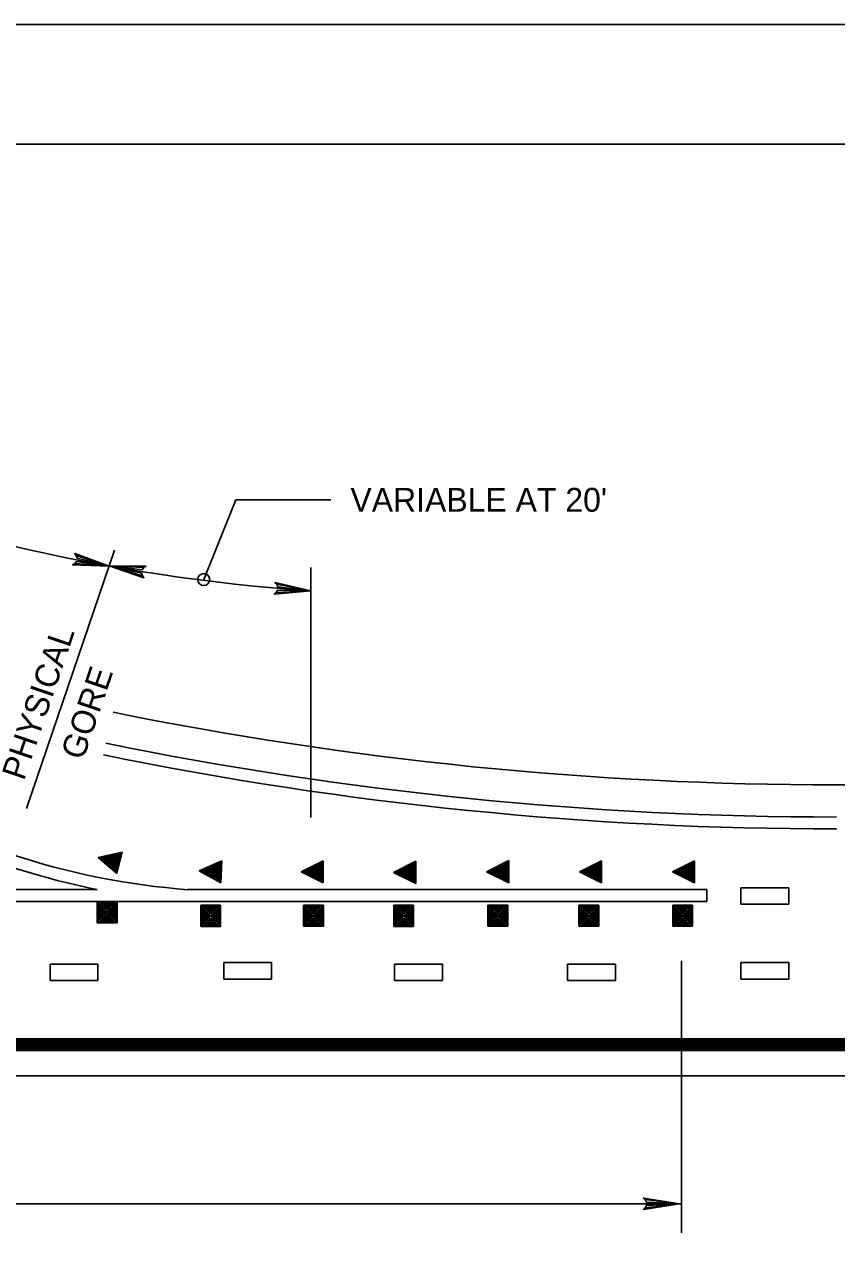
# Model space of a CAD drawing. Extents: x 639362 to 641108, y 298458 to 299646.
# Drawn here: x 639652.3 to 639754.2, y 299491.1 to 299645.6 of the extents above; entities that cross this region are included whole.
import ezdxf

# ---------------------------------------------------------------- set-up
doc = ezdxf.new("R2010")
doc.units = 0
for name, color, linetype in [('1', 7, 'Continuous'), ('2', 7, 'Continuous'), ('PLT-BNDY', 7, 'Continuous')]:
    doc.layers.add(name, color=color, linetype=linetype)

msp = doc.modelspace()

# ---------------------------------------------------------------- linework, layer by layer
at = {"layer": '1'}
msp.add_line((639402.31, 299630.63), (640188.31, 299630.63), dxfattribs=at)
at = {"layer": '2'}
for p, q in [((639678.76, 299585.99), (639674.74, 299576)), ((639678.76, 299585.99), (639690.69, 299585.99)), ((639663.56, 299579.69), (639652.5, 299547.26)), ((639688.17, 299546.13), (639688.17, 299577.52)), ((639813.29, 299550.23), (639754.09, 299550.23)), ((639661.49, 299541.11), (639664.52, 299541.78)), ((639663.85, 299539.09), (639661.49, 299541.11)), ((639661.71, 299541.06), (639664.39, 299541.65)), ((639663.79, 299539.27), (639661.71, 299541.06)), ((639661.93, 299541), (639664.25, 299541.52)), ((639662.14, 299540.95), (639664.12, 299541.39)), ((639662.35, 299540.9), (639663.98, 299541.26)), ((639662.56, 299540.84), (639663.85, 299541.13)), ((639663.85, 299541.13), (639663.56, 299539.99)), ((639663.98, 299541.26), (639663.62, 299539.81)), ((639664.12, 299541.39), (639663.68, 299539.63)), ((639664.25, 299541.52), (639663.73, 299539.45)), ((639664.39, 299541.65), (639663.79, 299539.27)), ((639664.52, 299541.78), (639663.85, 299539.09)), ((639663.73, 299539.45), (639661.93, 299541)), ((639663.68, 299539.63), (639662.14, 299540.95)), ((639663.62, 299539.81), (639662.35, 299540.9)), ((639663.56, 299539.99), (639662.56, 299540.84)), ((639662.78, 299540.79), (639663.71, 299541)), ((639663.51, 299540.17), (639662.78, 299540.79)), ((639663, 299540.73), (639663.57, 299540.87)), ((639663.45, 299540.35), (639663, 299540.73)), ((639663.21, 299540.68), (639663.44, 299540.73)), ((639663.39, 299540.52), (639663.21, 299540.68)), ((639663.44, 299540.73), (639663.39, 299540.52)), ((639663.57, 299540.87), (639663.45, 299540.35)), ((639663.71, 299541), (639663.51, 299540.17)), ((639674.18, 299539.45), (639677.02, 299540.69)), ((639674.4, 299539.44), (639676.91, 299540.54)), ((639674.62, 299539.43), (639676.81, 299540.38)), ((639674.84, 299539.42), (639676.71, 299540.23)), ((639675.06, 299539.41), (639676.59, 299540.07)), ((639675.28, 299539.39), (639676.48, 299539.92)), ((639675.5, 299539.38), (639676.37, 299539.77)), ((639675.72, 299539.37), (639676.27, 299539.61)), ((639676.27, 299539.61), (639676.24, 299539.07)), ((639676.37, 299539.77), (639676.33, 299538.91)), ((639676.48, 299539.92), (639676.42, 299538.75)), ((639676.59, 299540.07), (639676.51, 299538.58)), ((639676.71, 299540.23), (639676.61, 299538.42)), ((639676.81, 299540.38), (639676.69, 299538.25)), ((639676.91, 299540.54), (639676.78, 299538.09)), ((639677.02, 299540.69), (639676.88, 299537.92)), ((639686.97, 299539.32), (639689.74, 299540.7)), ((639687.19, 299539.32), (639689.65, 299540.54)), ((639687.41, 299539.32), (639689.54, 299540.38)), ((639687.63, 299539.32), (639689.44, 299540.23)), ((639687.85, 299539.32), (639689.35, 299540.06)), ((639688.07, 299539.32), (639689.25, 299539.91)), ((639688.3, 299539.32), (639689.15, 299539.74)), ((639688.52, 299539.32), (639689.05, 299539.58)), ((639689.05, 299539.58), (639689.05, 299539.05)), ((639689.15, 299539.74), (639689.15, 299538.89)), ((639689.25, 299539.91), (639689.25, 299538.73)), ((639689.35, 299540.06), (639689.35, 299538.57)), ((639689.44, 299540.23), (639689.45, 299538.41)), ((639689.54, 299540.38), (639689.55, 299538.25)), ((639689.65, 299540.54), (639689.65, 299538.09)), ((639689.74, 299540.7), (639689.74, 299537.93)), ((639701.35, 299540.64), (639698.58, 299539.25)), ((639701.25, 299540.48), (639698.8, 299539.25)), ((639701.15, 299540.32), (639699.02, 299539.25)), ((639701.05, 299540.16), (639699.24, 299539.25)), ((639700.95, 299540), (639699.46, 299539.25)), ((639700.85, 299539.84), (639699.68, 299539.25)), ((639700.76, 299539.68), (639699.9, 299539.25)), ((639700.65, 299539.52), (639700.13, 299539.25)), ((639700.66, 299538.98), (639700.65, 299539.52)), ((639700.76, 299538.82), (639700.76, 299539.68)), ((639700.86, 299538.66), (639700.85, 299539.84)), ((639700.96, 299538.51), (639700.95, 299540)), ((639701.05, 299538.34), (639701.05, 299540.16)), ((639701.15, 299538.18), (639701.15, 299540.32)), ((639701.25, 299538.02), (639701.25, 299540.48)), ((639701.35, 299537.86), (639701.35, 299540.64)), ((639710.26, 299539.34), (639713.03, 299540.73)), ((639710.48, 299539.34), (639712.93, 299540.57)), ((639710.7, 299539.34), (639712.83, 299540.41)), ((639710.92, 299539.34), (639712.73, 299540.25)), ((639711.14, 299539.34), (639712.64, 299540.09)), ((639711.36, 299539.34), (639712.54, 299539.93)), ((639711.58, 299539.34), (639712.44, 299539.77)), ((639711.81, 299539.34), (639712.34, 299539.61)), ((639712.34, 299539.61), (639712.33, 299539.07)), ((639712.44, 299539.77), (639712.44, 299538.91)), ((639712.54, 299539.93), (639712.54, 299538.75)), ((639712.64, 299540.09), (639712.63, 299538.59)), ((639712.73, 299540.25), (639712.74, 299538.43)), ((639712.83, 299540.41), (639712.83, 299538.27)), ((639712.93, 299540.57), (639712.93, 299538.11)), ((639713.03, 299540.73), (639713.03, 299537.95)), ((639724.67, 299540.7), (639721.9, 299539.31)), ((639724.58, 299540.54), (639722.12, 299539.31)), ((639724.48, 299540.38), (639722.34, 299539.31)), ((639724.38, 299540.22), (639722.56, 299539.31)), ((639724.28, 299540.06), (639722.79, 299539.31)), ((639724.18, 299539.9), (639723.01, 299539.31)), ((639724.08, 299539.74), (639723.23, 299539.31)), ((639723.98, 299539.58), (639723.45, 299539.31)), ((639723.98, 299539.04), (639723.98, 299539.58)), ((639724.08, 299538.88), (639724.08, 299539.74)), ((639724.18, 299538.72), (639724.18, 299539.9)), ((639724.28, 299538.57), (639724.28, 299540.06)), ((639724.38, 299538.4), (639724.38, 299540.22)), ((639724.48, 299538.24), (639724.48, 299540.38)), ((639724.58, 299538.08), (639724.58, 299540.54)), ((639724.68, 299537.92), (639724.67, 299540.7)), ((639733.58, 299539.32), (639736.36, 299540.71)), ((639733.8, 299539.33), (639736.26, 299540.55)), ((639734.03, 299539.32), (639736.16, 299540.39)), ((639734.25, 299539.33), (639736.06, 299540.23)), ((639734.47, 299539.33), (639735.96, 299540.07)), ((639734.69, 299539.32), (639735.86, 299539.91)), ((639734.91, 299539.33), (639735.77, 299539.75)), ((639735.13, 299539.32), (639735.66, 299539.59)), ((639735.66, 299539.59), (639735.66, 299539.06)), ((639735.77, 299539.75), (639735.76, 299538.9)), ((639735.86, 299539.91), (639735.86, 299538.74)), ((639735.96, 299540.07), (639735.96, 299538.58)), ((639736.06, 299540.23), (639736.06, 299538.42)), ((639736.16, 299540.39), (639736.16, 299538.26)), ((639736.26, 299540.55), (639736.26, 299538.1)), ((639736.36, 299540.71), (639736.36, 299537.94)), ((639676.88, 299537.92), (639674.18, 299539.45)), ((639676.78, 299538.09), (639674.4, 299539.44)), ((639676.69, 299538.25), (639674.62, 299539.43)), ((639676.61, 299538.42), (639674.84, 299539.42)), ((639676.51, 299538.58), (639675.06, 299539.41)), ((639676.42, 299538.75), (639675.28, 299539.39)), ((639676.33, 299538.91), (639675.5, 299539.38)), ((639676.24, 299539.07), (639675.72, 299539.37)), ((639675.95, 299539.36), (639676.16, 299539.45)), ((639676.15, 299539.24), (639675.95, 299539.36)), ((639676.16, 299539.45), (639676.15, 299539.24)), ((639689.74, 299537.93), (639686.97, 299539.32)), ((639689.65, 299538.09), (639687.19, 299539.32)), ((639689.55, 299538.25), (639687.41, 299539.32)), ((639689.45, 299538.41), (639687.63, 299539.32)), ((639689.35, 299538.57), (639687.85, 299539.32)), ((639689.25, 299538.73), (639688.07, 299539.32)), ((639689.15, 299538.89), (639688.3, 299539.32)), ((639689.05, 299539.05), (639688.52, 299539.32)), ((639688.74, 299539.32), (639688.95, 299539.42)), ((639688.95, 299539.21), (639688.74, 299539.32)), ((639688.95, 299539.42), (639688.95, 299539.21)), ((639698.58, 299539.25), (639701.35, 299537.86)), ((639698.8, 299539.25), (639701.25, 299538.02)), ((639699.02, 299539.25), (639701.15, 299538.18)), ((639699.24, 299539.25), (639701.05, 299538.34)), ((639699.46, 299539.25), (639700.96, 299538.51)), ((639699.68, 299539.25), (639700.86, 299538.66)), ((639699.9, 299539.25), (639700.76, 299538.82)), ((639700.13, 299539.25), (639700.66, 299538.98)), ((639700.56, 299539.36), (639700.35, 299539.25)), ((639700.35, 299539.25), (639700.56, 299539.15)), ((639700.56, 299539.15), (639700.56, 299539.36)), ((639713.03, 299537.95), (639710.26, 299539.34)), ((639712.93, 299538.11), (639710.48, 299539.34)), ((639712.83, 299538.27), (639710.7, 299539.34)), ((639712.74, 299538.43), (639710.92, 299539.34)), ((639712.63, 299538.59), (639711.14, 299539.34)), ((639712.54, 299538.75), (639711.36, 299539.34)), ((639712.44, 299538.91), (639711.58, 299539.34)), ((639712.33, 299539.07), (639711.81, 299539.34)), ((639712.03, 299539.34), (639712.24, 299539.45)), ((639712.24, 299539.23), (639712.03, 299539.34)), ((639712.24, 299539.45), (639712.24, 299539.23)), ((639721.9, 299539.31), (639724.68, 299537.92)), ((639722.12, 299539.31), (639724.58, 299538.08)), ((639722.34, 299539.31), (639724.48, 299538.24)), ((639722.56, 299539.31), (639724.38, 299538.4)), ((639722.79, 299539.31), (639724.28, 299538.57)), ((639723.01, 299539.31), (639724.18, 299538.72)), ((639723.23, 299539.31), (639724.08, 299538.88)), ((639723.45, 299539.31), (639723.98, 299539.04)), ((639723.88, 299539.42), (639723.67, 299539.31)), ((639723.67, 299539.31), (639723.88, 299539.21)), ((639723.88, 299539.21), (639723.88, 299539.42)), ((639736.36, 299537.94), (639733.58, 299539.32)), ((639736.26, 299538.1), (639733.8, 299539.33)), ((639736.16, 299538.26), (639734.03, 299539.32)), ((639736.06, 299538.42), (639734.25, 299539.33)), ((639735.96, 299538.58), (639734.47, 299539.33)), ((639735.86, 299538.74), (639734.69, 299539.32)), ((639735.76, 299538.9), (639734.91, 299539.33)), ((639735.66, 299539.06), (639735.13, 299539.32)), ((639735.35, 299539.32), (639735.57, 299539.43)), ((639735.57, 299539.21), (639735.35, 299539.32)), ((639735.57, 299539.43), (639735.57, 299539.21)), ((639512.29, 299537.09), (639661.38, 299537.09)), ((639672.69, 299537.09), (639737.89, 299537.09)), ((639737.89, 299537.09), (639737.89, 299535.59)), ((639742.17, 299535.25), (639742.17, 299537.32)), ((639742.18, 299537.32), (639748.19, 299537.32)), ((639748.19, 299537.32), (639748.19, 299535.25)), ((639512.29, 299535.59), (639737.89, 299535.59)), ((639661.36, 299535.58), (639663.86, 299535.58)), ((639661.36, 299532.92), (639661.36, 299535.58)), ((639661.55, 299535.44), (639663.68, 299535.44)), ((639661.55, 299533.05), (639661.55, 299535.44)), ((639661.73, 299535.27), (639663.5, 299535.27)), ((639661.73, 299533.23), (639661.73, 299535.27)), ((639661.9, 299535.09), (639663.32, 299535.09)), ((639661.9, 299533.41), (639661.9, 299535.09)), ((639662.08, 299534.91), (639663.15, 299534.91)), ((639662.08, 299533.58), (639662.08, 299534.91)), ((639663.15, 299534.91), (639663.15, 299533.58)), ((639663.32, 299535.09), (639663.32, 299533.41)), ((639663.5, 299535.27), (639663.5, 299533.23)), ((639663.68, 299535.44), (639663.68, 299533.05)), ((639663.86, 299535.58), (639663.86, 299532.92)), ((639674.36, 299535.12), (639676.86, 299535.12)), ((639674.36, 299532.47), (639674.36, 299535.12)), ((639674.55, 299534.99), (639676.68, 299534.99)), ((639674.55, 299532.59), (639674.55, 299534.99)), ((639676.68, 299534.99), (639676.68, 299532.59)), ((639676.86, 299535.12), (639676.86, 299532.47)), ((639687.26, 299535.15), (639689.76, 299535.15)), ((639687.26, 299532.5), (639687.26, 299535.15)), ((639687.44, 299535.02), (639689.57, 299535.02)), ((639687.44, 299532.62), (639687.44, 299535.02)), ((639689.57, 299535.02), (639689.57, 299532.62)), ((639689.76, 299535.15), (639689.76, 299532.5)), ((639698.59, 299535.12), (639701.08, 299535.12)), ((639698.59, 299532.47), (639698.59, 299535.12)), ((639698.77, 299534.99), (639700.9, 299534.99)), ((639698.77, 299532.59), (639698.77, 299534.99)), ((639700.9, 299534.99), (639700.9, 299532.59)), ((639701.08, 299535.12), (639701.08, 299532.47)), ((639710.41, 299535.15), (639712.91, 299535.15)), ((639710.41, 299532.5), (639710.41, 299535.15)), ((639710.6, 299535.02), (639712.73, 299535.02)), ((639710.6, 299532.62), (639710.6, 299535.02)), ((639712.73, 299535.02), (639712.73, 299532.62)), ((639712.91, 299535.15), (639712.91, 299532.5)), ((639721.83, 299535.14), (639724.33, 299535.14)), ((639721.83, 299532.49), (639721.83, 299535.14)), ((639722.01, 299535.01), (639724.14, 299535.01)), ((639722.01, 299532.61), (639722.01, 299535.01)), ((639724.14, 299535.01), (639724.14, 299532.61)), ((639724.33, 299535.14), (639724.33, 299532.49)), ((639733.62, 299535.15), (639736.12, 299535.15)), ((639733.62, 299532.5), (639733.62, 299535.15)), ((639733.81, 299535.02), (639735.93, 299535.02)), ((639733.81, 299532.62), (639733.81, 299535.02)), ((639735.93, 299535.02), (639735.93, 299532.62)), ((639736.12, 299535.15), (639736.12, 299532.5)), ((639748.19, 299535.25), (639742.18, 299535.25)), ((639663.32, 299533.41), (639661.9, 299533.41)), ((639663.15, 299533.58), (639662.08, 299533.58)), ((639662.26, 299533.76), (639662.26, 299534.74)), ((639662.26, 299534.74), (639662.97, 299534.74)), ((639662.97, 299533.76), (639662.26, 299533.76)), ((639662.44, 299534.56), (639662.79, 299534.56)), ((639662.44, 299533.94), (639662.44, 299534.56)), ((639662.79, 299533.94), (639662.44, 299533.94)), ((639662.61, 299534.38), (639662.61, 299534.11)), ((639662.79, 299534.56), (639662.79, 299533.94)), ((639662.97, 299534.74), (639662.97, 299533.76)), ((639674.73, 299534.81), (639676.5, 299534.81)), ((639674.73, 299532.77), (639674.73, 299534.81)), ((639674.9, 299534.63), (639676.32, 299534.63)), ((639674.9, 299532.95), (639674.9, 299534.63)), ((639675.08, 299534.46), (639676.15, 299534.46)), ((639675.08, 299533.13), (639675.08, 299534.46)), ((639675.26, 299533.3), (639675.26, 299534.28)), ((639675.26, 299534.28), (639675.97, 299534.28)), ((639675.44, 299534.1), (639675.79, 299534.1)), ((639675.44, 299533.48), (639675.44, 299534.1)), ((639675.79, 299533.48), (639675.44, 299533.48)), ((639675.61, 299533.92), (639675.61, 299533.66)), ((639675.79, 299534.1), (639675.79, 299533.48)), ((639675.97, 299534.28), (639675.97, 299533.3)), ((639676.15, 299534.46), (639676.15, 299533.13)), ((639676.32, 299534.63), (639676.32, 299532.95)), ((639676.5, 299534.81), (639676.5, 299532.77)), ((639687.62, 299534.84), (639689.4, 299534.84)), ((639687.62, 299532.8), (639687.62, 299534.84)), ((639687.8, 299534.66), (639689.22, 299534.66)), ((639687.8, 299532.98), (639687.8, 299534.66)), ((639687.98, 299534.48), (639689.04, 299534.48)), ((639687.98, 299533.16), (639687.98, 299534.48)), ((639688.16, 299533.33), (639688.16, 299534.31)), ((639688.16, 299534.31), (639688.87, 299534.31)), ((639688.87, 299533.33), (639688.16, 299533.33)), ((639688.33, 299534.13), (639688.69, 299534.13)), ((639688.33, 299533.51), (639688.33, 299534.13)), ((639688.69, 299533.51), (639688.33, 299533.51)), ((639688.51, 299533.95), (639688.51, 299533.69)), ((639688.69, 299534.13), (639688.69, 299533.51)), ((639688.87, 299534.31), (639688.87, 299533.33)), ((639689.04, 299534.48), (639689.04, 299533.16)), ((639689.22, 299534.66), (639689.22, 299532.98)), ((639689.4, 299534.84), (639689.4, 299532.8)), ((639698.95, 299534.81), (639700.72, 299534.81)), ((639698.95, 299532.77), (639698.95, 299534.81)), ((639699.13, 299534.63), (639700.55, 299534.63)), ((639699.13, 299532.95), (639699.13, 299534.63)), ((639699.3, 299534.46), (639700.37, 299534.46)), ((639699.3, 299533.13), (639699.3, 299534.46)), ((639699.48, 299533.3), (639699.48, 299534.28)), ((639699.48, 299534.28), (639700.19, 299534.28)), ((639699.66, 299534.1), (639700.01, 299534.1)), ((639699.66, 299533.48), (639699.66, 299534.1)), ((639700.01, 299533.48), (639699.66, 299533.48)), ((639699.84, 299533.92), (639699.84, 299533.66)), ((639700.01, 299534.1), (639700.01, 299533.48)), ((639700.19, 299534.28), (639700.19, 299533.3)), ((639700.37, 299534.46), (639700.37, 299533.13)), ((639700.55, 299534.63), (639700.55, 299532.95)), ((639700.72, 299534.81), (639700.72, 299532.77)), ((639710.78, 299534.84), (639712.55, 299534.84)), ((639710.78, 299532.8), (639710.78, 299534.84)), ((639710.95, 299534.66), (639712.37, 299534.66)), ((639710.95, 299532.98), (639710.95, 299534.66)), ((639711.13, 299534.49), (639712.2, 299534.49)), ((639711.13, 299533.16), (639711.13, 299534.49)), ((639711.31, 299533.33), (639711.31, 299534.31)), ((639711.31, 299534.31), (639712.02, 299534.31)), ((639712.02, 299533.33), (639711.31, 299533.33)), ((639711.49, 299534.13), (639711.84, 299534.13)), ((639711.49, 299533.51), (639711.49, 299534.13)), ((639711.84, 299533.51), (639711.49, 299533.51)), ((639711.66, 299533.95), (639711.66, 299533.69)), ((639711.84, 299534.13), (639711.84, 299533.51)), ((639712.02, 299534.31), (639712.02, 299533.33)), ((639712.2, 299534.49), (639712.2, 299533.16)), ((639712.37, 299534.66), (639712.37, 299532.98)), ((639712.55, 299534.84), (639712.55, 299532.8)), ((639722.19, 299534.83), (639723.97, 299534.83)), ((639722.19, 299532.79), (639722.19, 299534.83)), ((639722.37, 299534.65), (639723.79, 299534.65)), ((639722.37, 299532.97), (639722.37, 299534.65)), ((639722.55, 299534.47), (639723.61, 299534.47)), ((639722.55, 299533.15), (639722.55, 299534.47)), ((639722.72, 299533.32), (639722.72, 299534.3)), ((639722.72, 299534.3), (639723.43, 299534.3)), ((639723.43, 299533.32), (639722.72, 299533.32)), ((639722.9, 299534.12), (639723.26, 299534.12)), ((639722.9, 299533.5), (639722.9, 299534.12)), ((639723.26, 299533.5), (639722.9, 299533.5)), ((639723.08, 299533.94), (639723.08, 299533.68)), ((639723.26, 299534.12), (639723.26, 299533.5)), ((639723.43, 299534.3), (639723.43, 299533.32)), ((639723.61, 299534.47), (639723.61, 299533.15)), ((639723.79, 299534.65), (639723.79, 299532.97)), ((639723.97, 299534.83), (639723.97, 299532.79)), ((639733.98, 299534.84), (639735.76, 299534.84)), ((639733.98, 299532.8), (639733.98, 299534.84)), ((639734.16, 299534.66), (639735.58, 299534.66)), ((639734.16, 299532.98), (639734.16, 299534.66)), ((639734.34, 299534.48), (639735.4, 299534.48)), ((639734.34, 299533.16), (639734.34, 299534.48)), ((639734.52, 299533.33), (639734.52, 299534.31)), ((639734.52, 299534.31), (639735.23, 299534.31)), ((639735.23, 299533.33), (639734.52, 299533.33)), ((639734.69, 299534.13), (639735.05, 299534.13)), ((639734.69, 299533.51), (639734.69, 299534.13)), ((639735.05, 299533.51), (639734.69, 299533.51)), ((639734.87, 299533.95), (639734.87, 299533.69)), ((639735.05, 299534.13), (639735.05, 299533.51)), ((639735.23, 299534.31), (639735.23, 299533.33)), ((639735.4, 299534.48), (639735.4, 299533.16)), ((639735.58, 299534.66), (639735.58, 299532.98)), ((639735.76, 299534.84), (639735.76, 299532.8)), ((639663.86, 299532.92), (639661.36, 299532.92)), ((639663.68, 299533.05), (639661.55, 299533.05)), ((639663.5, 299533.23), (639661.73, 299533.23)), ((639676.86, 299532.47), (639674.36, 299532.47)), ((639676.68, 299532.59), (639674.55, 299532.59)), ((639676.5, 299532.77), (639674.73, 299532.77)), ((639676.32, 299532.95), (639674.9, 299532.95)), ((639676.15, 299533.13), (639675.08, 299533.13)), ((639675.97, 299533.3), (639675.26, 299533.3)), ((639689.76, 299532.5), (639687.26, 299532.5)), ((639689.57, 299532.62), (639687.44, 299532.62)), ((639689.4, 299532.8), (639687.62, 299532.8)), ((639689.22, 299532.98), (639687.8, 299532.98)), ((639689.04, 299533.16), (639687.98, 299533.16)), ((639701.08, 299532.47), (639698.59, 299532.47)), ((639700.9, 299532.59), (639698.77, 299532.59)), ((639700.72, 299532.77), (639698.95, 299532.77)), ((639700.55, 299532.95), (639699.13, 299532.95)), ((639700.37, 299533.13), (639699.3, 299533.13)), ((639700.19, 299533.3), (639699.48, 299533.3)), ((639712.91, 299532.5), (639710.41, 299532.5)), ((639712.73, 299532.62), (639710.6, 299532.62)), ((639712.55, 299532.8), (639710.78, 299532.8)), ((639712.37, 299532.98), (639710.95, 299532.98)), ((639712.2, 299533.16), (639711.13, 299533.16)), ((639724.33, 299532.49), (639721.83, 299532.49)), ((639724.14, 299532.61), (639722.01, 299532.61)), ((639723.97, 299532.79), (639722.19, 299532.79)), ((639723.79, 299532.97), (639722.37, 299532.97)), ((639723.61, 299533.15), (639722.55, 299533.15)), ((639736.12, 299532.5), (639733.62, 299532.5)), ((639735.93, 299532.62), (639733.81, 299532.62)), ((639735.76, 299532.8), (639733.98, 299532.8)), ((639735.58, 299532.98), (639734.16, 299532.98)), ((639735.4, 299533.16), (639734.34, 299533.16)), ((639655.45, 299525.67), (639655.45, 299527.74)), ((639655.45, 299527.74), (639661.46, 299527.74)), ((639661.46, 299527.74), (639661.46, 299525.67)), ((639677.26, 299525.86), (639677.26, 299527.93)), ((639677.26, 299527.93), (639683.27, 299527.93)), ((639683.27, 299527.93), (639683.27, 299525.86)), ((639698.71, 299525.67), (639698.71, 299527.74)), ((639698.71, 299527.74), (639704.72, 299527.74)), ((639704.72, 299527.74), (639704.72, 299525.67)), ((639720.41, 299525.67), (639720.41, 299527.74)), ((639720.41, 299527.74), (639726.42, 299527.74)), ((639726.42, 299527.74), (639726.42, 299525.67)), ((639734.72, 299528.16), (639734.72, 299494.02)), ((639742.17, 299525.86), (639742.17, 299527.93)), ((639742.17, 299527.93), (639748.19, 299527.93)), ((639748.19, 299527.93), (639748.19, 299525.86)), ((639661.46, 299525.67), (639655.45, 299525.67)), ((639683.27, 299525.86), (639677.26, 299525.86)), ((639704.72, 299525.67), (639698.71, 299525.67)), ((639726.42, 299525.67), (639720.41, 299525.67)), ((639748.19, 299525.86), (639742.17, 299525.86)), ((639512.29, 299518.38), (639813.29, 299518.38)), ((639512.29, 299518.23), (639813.29, 299518.23)), ((639512.29, 299518.08), (639813.29, 299518.08)), ((639512.29, 299517.93), (639813.29, 299517.93)), ((639512.29, 299517.78), (639813.29, 299517.78)), ((639512.29, 299517.63), (639813.29, 299517.63)), ((639512.29, 299517.48), (639813.29, 299517.48)), ((639512.29, 299517.33), (639813.29, 299517.33)), ((639512.29, 299517.18), (639813.29, 299517.18)), ((639512.29, 299517.03), (639813.29, 299517.03)), ((639512.29, 299516.88), (639813.29, 299516.88)), ((639512.29, 299513.74), (639813.29, 299513.74)), ((639531.37, 299497.67), (639734.72, 299497.67))]:
    msp.add_line(p, q, dxfattribs=at)
for points in [[(639658.74, 299579.03), (639658.84, 299578.69), (639662.88, 299577.69), (639658.74, 299579.03), (639658.56, 299579.26), (639662.88, 299577.69), (639658.76, 299578.26), (639658.55, 299577.99), (639662.88, 299577.69), (639658.28, 299577.83), (639658.55, 299577.99)], [(639667.06, 299576.46), (639666.94, 299576.79), (639662.88, 299577.7), (639667.06, 299576.46), (639667.24, 299576.23), (639662.88, 299577.7), (639667.02, 299577.22), (639667.22, 299577.5), (639662.88, 299577.7), (639667.48, 299577.67), (639667.22, 299577.5)], [(639683.9, 299575.41), (639684.04, 299575.08), (639688.17, 299574.58), (639683.9, 299575.41), (639683.69, 299575.61), (639688.17, 299574.58), (639684.02, 299574.65), (639683.84, 299574.35), (639688.17, 299574.58), (639683.59, 299574.16), (639683.84, 299574.35)], [(639730.15, 299498.21), (639730.31, 299497.89), (639734.47, 299497.67), (639730.15, 299498.21), (639729.93, 299498.39), (639734.47, 299497.67), (639730.32, 299497.46), (639730.17, 299497.15), (639734.47, 299497.67), (639729.93, 299496.94), (639730.17, 299497.15)]]:
    msp.add_lwpolyline(points, dxfattribs=at)
msp.add_circle((639674.74, 299576), 0.75, dxfattribs=at)
for centre, radius, start, end in [((639703.35, 299802.11), 228.03, 247.0247, 266.1831), ((639754.09, 300005.93), 455.7, 258.5199, 270), ((639754.16, 300005.2), 459, 258.4765, 270), ((639754.16, 300005.2), 460.5, 258.4765, 270), ((639679.6, 299628.88), 92.05, 251.5767, 265.7693), ((639680.87, 299632.65), 97.53, 251.5563, 258.4732)]:
    msp.add_arc(centre, radius, start, end, dxfattribs=at)
at = {"layer": 'PLT-BNDY'}
msp.add_lwpolyline([(639362.31, 299645.63), (640203.31, 299645.63), (640203.31, 299051.63), (639362.31, 299051.63)], close=True, dxfattribs=at)

# ---------------------------------------------------------------- texts
at = {"layer": '2'}
msp.add_text("VARIABLE AT 20'", height=3, dxfattribs=at).set_placement((639693.16, 299584.5))
for s, p in [('PHYSICAL', (639652.17, 299550.66)), ('GORE', (639659.59, 299553.21))]:
    msp.add_text(s, height=3, rotation=71.1572, dxfattribs=at).set_placement(p)

doc.saveas('drawing.dxf')
